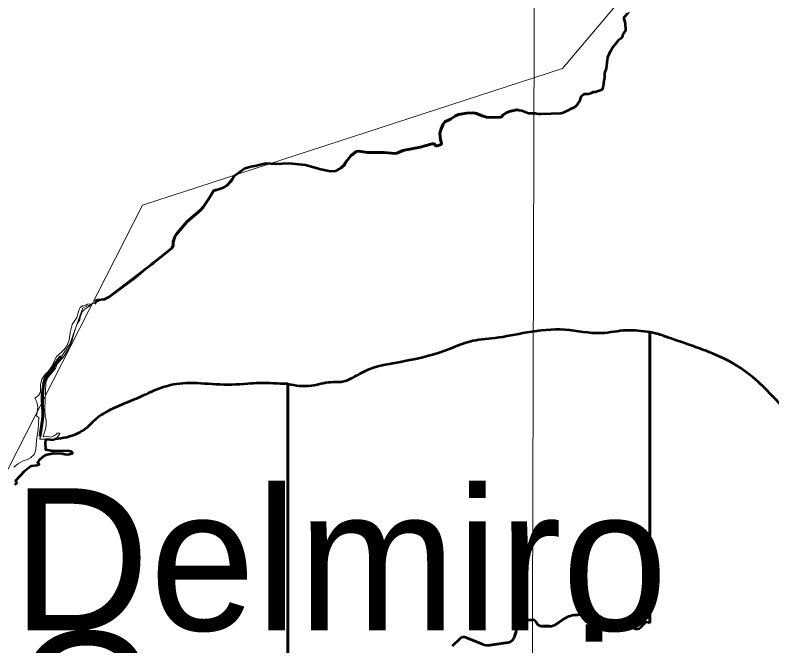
# Model space of a CAD drawing. Extents: x -1643653 to 4543381, y 1624270 to 13878484.
# Drawn here: x 800823 to 803482, y 9018168 to 9020386 of the extents above; entities that cross this region are included whole.
import ezdxf

# ---------------------------------------------------------------- set-up
doc = ezdxf.new("R2010")
doc.units = 0
doc.header["$LTSCALE"] = 200
doc.linetypes.add('LONG_DASH_SHORT_DASH', pattern=[9.9, 6, -1.2, 1.5, -1.2])
doc.layers.add('60', color=7, linetype='Continuous', lineweight=13)

msp = doc.modelspace()

# ---------------------------------------------------------------- linework, layer by layer
at = {"layer": '60', "linetype": 'LONG_DASH_SHORT_DASH', "lineweight": 35}
msp.add_line((802727.5, 9020044.4), (802727.6, 9020044.4), dxfattribs=at)
at = {"layer": '60', "linetype": 'LONG_DASH_SHORT_DASH', "lineweight": 60}
msp.add_line((801969.4, 9019849.8), (801972.8, 9019853.2), dxfattribs=at)
at = {"layer": '60', "lineweight": 53}
for p, q in [((803053.8, 9018248.1), (803053.8, 9019271.8)), ((801781.1, 9019089.3), (801781.1, 9018048.7)), ((801781.1, 9018048.7), (801781.1, 9019089.3)), ((800963.2, 9018895.4), (800957.6, 9018892)), ((802593.4, 9018257.1), (802639.9, 9018260.1)), ((802639.9, 9018260.1), (802593.4, 9018257.1)), ((802726.5, 9018245.7), (802747, 9018259.8)), ((802747, 9018259.8), (802726.5, 9018245.7)), ((802793.2, 9018276.9), (802826.6, 9018280.5)), ((802826.6, 9018280.5), (802793.2, 9018276.9)), ((802866.4, 9018271.8), (802875.8, 9018266.3)), ((802875.8, 9018266.3), (802866.4, 9018271.8)), ((802899.8, 9018259.4), (802946, 9018258)), ((802946, 9018258), (802899.8, 9018259.4)), ((802958.1, 9018254.4), (802997.5, 9018230.7)), ((802997.5, 9018230.7), (802958.1, 9018254.4)), ((802582.7, 9018238), (802582.2, 9018239.2)), ((802582.2, 9018239.2), (802582.7, 9018238)), ((802654.2, 9018251.9), (802655.9, 9018248.7)), ((802655.9, 9018248.7), (802654.2, 9018251.9)), ((802673.7, 9018237.7), (802700.9, 9018237.7)), ((802700.9, 9018237.7), (802673.7, 9018237.7)), ((803020.7, 9018233.5), (803034.8, 9018247.4)), ((803034.8, 9018247.4), (803020.7, 9018233.5)), ((802359.6, 9018168.4), (802386.2, 9018193.6)), ((802386.2, 9018193.6), (802359.6, 9018168.4)), ((802407.4, 9018197.7), (802465.9, 9018174.2)), ((802465.9, 9018174.2), (802407.4, 9018197.7)), ((802491.8, 9018171.1), (802556.1, 9018180.5)), ((802556.1, 9018180.5), (802491.8, 9018171.1))]:
    msp.add_line(p, q, dxfattribs=at)
at = {"layer": '60'}
for q in [(800909.9, 9018895.8), (800911, 9018895.9)]:
    msp.add_line((800920.6, 9018979.8), q, dxfattribs=at)
for points in [[(802658.4, 9024448.3), (802635.4, 9016230.4), (802613.7, 9008888.5)], [(807126, 9013554.3), (805831.2, 9014683.5), (804956.4, 9014561), (803779.5, 9015538.2), (802903.5, 9015653.1), (801522.3, 9016894.9), (800901.2, 9016842.4), (800376.3, 9017157.5), (799886.4, 9016711.1), (799746.4, 9016868.7), (799540.1, 9016834.7), (799794.2, 9017234.1), (799926.4, 9018248.5), (800734.8, 9018666.7), (801270.7, 9019718.2), (802746.2, 9020198.7), (804393.9, 9022148.4), (804477.4, 9023011.8), (804881.1, 9023304.3), (805354.3, 9023555), (806014.4, 9022695.6), (806410.3, 9021665.8)], [(802981.7, 9020397.3), (802967.1, 9020382.6), (802963.3, 9020374.6), (802967.5, 9020355.2), (802967.5, 9020331.1), (802959.4, 9020320.2), (802957.5, 9020311.3), (802942.9, 9020297.7), (802921.3, 9020270.6), (802906.1, 9020238.8), (802887, 9020126.6), (802816, 9020104.1), (802806.5, 9020082.3), (802790.4, 9020063.5), (802745.8, 9020042.3), (802626.8, 9020041.4), (802594.6, 9020052.2), (802559.9, 9020047.8), (802542.7, 9020038.8), (802531.2, 9020027.8), (802471.9, 9020030), (802435.6, 9020042.2), (802409, 9020041.4), (802376.1, 9020034.5), (802352.9, 9020020.7), (802330, 9020007), (802315.4, 9019969.8), (802318.3, 9019947.7), (802320.2, 9019931.2), (802306.3, 9019926.5), (802292.1, 9019933.9), (802246.3, 9019921.6), (802185.6, 9019909.9), (802163.1, 9019901), (802120.4, 9019903.5), (802072.5, 9019903.9), (802021.2, 9019906.5), (802002.9, 9019891.4), (801983.6, 9019868.3), (801979.1, 9019859.2), (801969.4, 9019849.8), (801951.9, 9019839.7), (801931.5, 9019837.9), (801897.5, 9019844.2), (801870.3, 9019852.2), (801843.1, 9019860.2), (801814, 9019862.8), (801703.6, 9019865.5), (801675.3, 9019858.4), (801631.1, 9019848.7), (801593.3, 9019820.7), (801562.7, 9019784.8), (801520, 9019768.9), (801474.8, 9019701.1), (801428.3, 9019660.9), (801384.4, 9019607.1), (801373.4, 9019566.9), (801145.2, 9019391.7), (801060.6, 9019357.4), (801015.2, 9019229.4), (800924.9, 9019095.6), (800920.6, 9018979.8)], [(802981.7, 9020397.3), (802967.1, 9020382.6), (802963.3, 9020374.6), (802967.5, 9020355.2), (802967.5, 9020331.1), (802959.4, 9020320.2), (802957.5, 9020311.3), (802942.9, 9020297.7), (802921.3, 9020270.6), (802906.1, 9020238.8), (802887, 9020126.6), (802816, 9020104.1), (802806.5, 9020082.3), (802790.4, 9020063.5), (802745.8, 9020042.3), (802626.8, 9020041.4), (802594.6, 9020052.2), (802559.9, 9020047.8), (802542.7, 9020038.8), (802531.2, 9020027.8), (802471.9, 9020030), (802435.6, 9020042.2), (802409, 9020041.4), (802376.1, 9020034.5), (802352.9, 9020020.7), (802330, 9020007), (802315.4, 9019969.8), (802318.3, 9019947.7), (802320.2, 9019931.2), (802306.3, 9019926.5), (802292.1, 9019933.9), (802246.3, 9019921.6), (802185.6, 9019909.9), (802163.1, 9019901), (802120.4, 9019903.5), (802072.5, 9019903.9), (802021.2, 9019906.5), (802002.9, 9019891.4), (801983.6, 9019868.3), (801979.1, 9019859.2), (801969.4, 9019849.8), (801951.9, 9019839.7), (801931.5, 9019837.9), (801897.5, 9019844.2), (801870.3, 9019852.2), (801843.1, 9019860.2), (801814, 9019862.8), (801703.6, 9019865.5), (801675.3, 9019858.4), (801631.1, 9019848.7), (801593.3, 9019820.7), (801562.7, 9019784.8), (801520, 9019768.9), (801474.8, 9019701.1), (801428.3, 9019660.9), (801384.4, 9019607.1), (801373.4, 9019566.9), (801145.2, 9019391.7), (801060.6, 9019357.4), (801015.2, 9019229.4), (800924.9, 9019095.6), (800920.6, 9018979.8)], [(801093.7, 9019371.1), (801093.7, 9019371.1), (801081.3, 9019360.6), (801066.5, 9019351.6), (801058.9, 9019343.1), (801051.2, 9019323.8), (801050.8, 9019314.7), (801040, 9019298.1), (801028.1, 9019262.4), (801024.2, 9019242), (801013, 9019216.6), (801013, 9019216.6), (800991.5, 9019182.8), (800970.7, 9019160.1), (800964.5, 9019143.4), (800937.8, 9019112), (800931.6, 9019093.7), (800927.4, 9019002), (800929.1, 9018976.5), (800932.1, 9018961.2), (800932.1, 9018946), (800929.9, 9018930.6), (800921.5, 9018906.4), (800924.2, 9018903.7), (800933.1, 9018905.5), (800948.4, 9018902.2), (800958.2, 9018905.8), (800968.8, 9018912.6), (800971.3, 9018916.5), (800980.3, 9018916.5), (800980.4, 9018915.7)], [(801093.7, 9019371.1), (801093.7, 9019371.1), (801081.3, 9019360.6), (801066.5, 9019351.6), (801058.9, 9019343.1), (801051.2, 9019323.8), (801050.8, 9019314.7), (801040, 9019298.1), (801028.1, 9019262.4), (801024.2, 9019242), (801013, 9019216.6), (801013, 9019216.6), (800991.5, 9019182.8), (800970.7, 9019160.1), (800964.5, 9019143.4), (800937.8, 9019112), (800931.6, 9019093.7), (800927.4, 9019002), (800929.1, 9018976.5), (800932.1, 9018961.2), (800932.1, 9018946), (800929.9, 9018930.6), (800921.5, 9018906.4), (800924.2, 9018903.7), (800933.1, 9018905.5), (800948.4, 9018902.2), (800958.2, 9018905.8), (800968.8, 9018912.6), (800971.3, 9018916.5), (800980.3, 9018916.5), (800980.4, 9018915.7)], [(800983.9, 9019199.4), (800994.7, 9019209.1), (801006, 9019224.2), (801013.4, 9019244.6), (801016.4, 9019270.1), (801024.2, 9019298), (801040.2, 9019323.2), (801048.2, 9019350.8), (801052.1, 9019358.6), (801059.7, 9019364.2), (801072, 9019366.5), (801077.8, 9019369.9), (801093.7, 9019371.1)], [(800983.9, 9019199.4), (800994.7, 9019209.1), (801006, 9019224.2), (801013.4, 9019244.6), (801016.4, 9019270.1), (801024.2, 9019298), (801040.2, 9019323.2), (801048.2, 9019350.8), (801052.1, 9019358.6), (801059.7, 9019364.2), (801072, 9019366.5), (801077.8, 9019369.9), (801093.7, 9019371.1)], [(800892.9, 9019039.3), (800905.3, 9019048.7), (800911.9, 9019060.4), (800912.1, 9019086.9), (800917.2, 9019105.7), (800926.1, 9019120.5), (800938.9, 9019132.7), (800952.6, 9019151.1), (800962.6, 9019174.5), (800970.3, 9019187.2), (800983.9, 9019199.4)], [(800892.9, 9019039.3), (800905.3, 9019048.7), (800911.9, 9019060.4), (800912.1, 9019086.9), (800917.2, 9019105.7), (800926.1, 9019120.5), (800938.9, 9019132.7), (800952.6, 9019151.1), (800962.6, 9019174.5), (800970.3, 9019187.2), (800983.9, 9019199.4)], [(800899.3, 9018975.8), (800896.6, 9018977.5), (800901.2, 9018988), (800902.5, 9019008.3), (800900, 9019025.3), (800892.9, 9019039.3)], [(800899.3, 9018975.8), (800896.6, 9018977.5), (800901.2, 9018988), (800902.5, 9019008.3), (800900, 9019025.3), (800892.9, 9019039.3)], [(800819.2, 9018796.8), (800834.5, 9018809.7), (800851.1, 9018819.5), (800866.5, 9018824.2), (800877.5, 9018829.5), (800889.8, 9018840.8), (800893.8, 9018849.7), (800896.4, 9018860.5), (800898.1, 9018891.1), (800903.8, 9018929.5), (800906.1, 9018971.4), (800899.3, 9018975.8)], [(800819.2, 9018796.8), (800834.5, 9018809.7), (800851.1, 9018819.5), (800866.5, 9018824.2), (800877.5, 9018829.5), (800889.8, 9018840.8), (800893.8, 9018849.7), (800896.4, 9018860.5), (800898.1, 9018891.1), (800903.8, 9018929.5), (800906.1, 9018971.4), (800899.3, 9018975.8)], [(800980.4, 9018915.7), (800980.4, 9018914.2), (800968.8, 9018898.8), (800957.6, 9018892), (800934.8, 9018894.1), (800929.7, 9018892.2), (800928.4, 9018882.2), (800929.9, 9018858.9), (800957.3, 9018854.1), (801008.3, 9018855.4), (801019.1, 9018852.5), (801023.8, 9018847.9)], [(800980.4, 9018915.7), (800980.4, 9018914.2), (800968.8, 9018898.8), (800957.6, 9018892), (800934.8, 9018894.1), (800929.7, 9018892.2), (800928.4, 9018882.2), (800929.9, 9018858.9), (800957.3, 9018854.1), (801008.3, 9018855.4), (801019.1, 9018852.5), (801023.8, 9018847.9)], [(801023.8, 9018847.9), (801024.4, 9018847.3), (801022.7, 9018843.3), (801008.3, 9018840.3), (800998.1, 9018841), (800988.3, 9018843.7), (800959.1, 9018845.4), (800930.3, 9018839.5), (800920, 9018832.9), (800907.2, 9018821.4), (800901.9, 9018812.7), (800907, 9018808.5), (800906.8, 9018805.3), (800901.2, 9018802.9), (800880.9, 9018800.8), (800876.8, 9018799.1), (800854.1, 9018780.8), (800824.8, 9018748.2), (800828.6, 9018744.1), (800828, 9018740.3), (800821.8, 9018734.3)], [(801023.8, 9018847.9), (801024.4, 9018847.3), (801022.7, 9018843.3), (801008.3, 9018840.3), (800998.1, 9018841), (800988.3, 9018843.7), (800959.1, 9018845.4), (800930.3, 9018839.5), (800920, 9018832.9), (800907.2, 9018821.4), (800901.9, 9018812.7), (800907, 9018808.5), (800906.8, 9018805.3), (800901.2, 9018802.9), (800880.9, 9018800.8), (800876.8, 9018799.1), (800854.1, 9018780.8), (800824.8, 9018748.2), (800828.6, 9018744.1), (800828, 9018740.3), (800821.8, 9018734.3)]]:
    msp.add_lwpolyline(points, dxfattribs=at)
at = {"layer": '60', "lineweight": 53}
for points in [[(802896.4, 9020185.5), (802899.9, 9020194.7), (802901.2, 9020199.1), (802903.3, 9020219.2), (802906.1, 9020238.8), (802911.1, 9020248.7), (802915.7, 9020259.8), (802921.3, 9020270.6), (802926.9, 9020277.2), (802931, 9020281.5), (802940.5, 9020294.8), (802945.4, 9020300.5), (802952.7, 9020305.8), (802956.4, 9020309.3), (802958.6, 9020313.3), (802959.4, 9020320.2), (802966.1, 9020328.2), (802968.9, 9020333.8), (802969.4, 9020336.7), (802969.4, 9020341.1), (802967.6, 9020350.2), (802967.5, 9020355.2), (802965.5, 9020366.2), (802963.4, 9020373.1), (802963.3, 9020376.2), (802963.7, 9020379.3), (802967.1, 9020382.6), (802975.9, 9020392.9)], [(802740.2, 9020041.8), (802745.8, 9020042.3), (802752.2, 9020044.7), (802761.3, 9020050.3), (802769.5, 9020052.9), (802776.3, 9020057), (802788.5, 9020062.2), (802792.3, 9020064.8), (802798.1, 9020070.4), (802801.7, 9020076.9), (802806.5, 9020082.3), (802808.6, 9020086.8), (802810.9, 9020095.4), (802812.4, 9020099), (802816, 9020104.1), (802820.1, 9020107.5), (802822.3, 9020108.4), (802825.2, 9020109.1), (802836.8, 9020109.8), (802842.1, 9020110.5), (802845.6, 9020111.5), (802855, 9020116.2), (802858.3, 9020116.8), (802863, 9020116.8), (802872.4, 9020120.7), (802880, 9020122.7), (802884.2, 9020124.3), (802887, 9020126.6), (802888.3, 9020128.8), (802889.4, 9020132.1), (802891.4, 9020145.8), (802893.3, 9020156.1), (802893.7, 9020161.7), (802894.8, 9020168.7), (802895.2, 9020180.8), (802896.4, 9020185.5)], [(802301, 9019926.5), (802306.3, 9019926.5), (802320.2, 9019931.2), (802321.5, 9019936.6), (802318.3, 9019947.7), (802315.4, 9019969.8), (802319.8, 9019986.4), (802327, 9020002.9), (802333, 9020011), (802352.9, 9020020.7), (802370.8, 9020032.5), (802381.4, 9020036.5), (802409, 9020041.4), (802431.1, 9020042.9), (802440, 9020041.6)], [(802440, 9020041.6), (802444.7, 9020040.9), (802464.7, 9020032), (802479.1, 9020028), (802493.6, 9020026.9), (802531.2, 9020027.8)], [(802531.2, 9020027.8), (802536.7, 9020034.5), (802548.6, 9020043.1), (802559.9, 9020047.8), (802585.4, 9020053.3), (802594.6, 9020052.2)], [(802594.6, 9020052.2), (802603.7, 9020051.1), (802626.8, 9020041.4)], [(802626.8, 9020041.4), (802650.8, 9020041.2), (802655.5, 9020039.9), (802662.2, 9020039.3), (802671.7, 9020039.2), (802740.2, 9020041.8)], [(802109.2, 9019903.6), (802120.4, 9019903.5), (802158.5, 9019900.3), (802167.8, 9019901.6), (802185.6, 9019909.9), (802246.3, 9019921.6), (802288.4, 9019933.5), (802295.8, 9019934.3), (802301, 9019926.5)], [(801972.8, 9019853.2), (801979.1, 9019859.2), (801983.6, 9019868.3), (802002.9, 9019891.4), (802021.2, 9019906.5), (802030.5, 9019907.6), (802061.1, 9019903.9), (802083.9, 9019903.8), (802109.2, 9019903.6)], [(801630.8, 9019848.5), (801631.1, 9019848.7), (801651.5, 9019854.5), (801673.8, 9019858.1), (801675.3, 9019858.4)], [(801675.3, 9019858.4), (801703.6, 9019865.5), (801720.3, 9019864.6)], [(801720.3, 9019864.6), (801739.5, 9019863.6), (801784.9, 9019865.5), (801843.1, 9019860.2), (801897.5, 9019844.2), (801931.5, 9019837.9), (801948.5, 9019838.5), (801955.3, 9019840.9), (801968.9, 9019849.4), (801972.8, 9019853.2)], [(801576.6, 9019796.3), (801584.8, 9019805.3), (801593.3, 9019820.7), (801630.8, 9019848.5)], [(801515.2, 9019760.2), (801520, 9019768.9), (801555, 9019780.1), (801570.4, 9019789.4), (801576.6, 9019796.3)], [(801383.1, 9019602.8), (801384.4, 9019607.1), (801389.3, 9019614.8), (801428.3, 9019660.9), (801474.8, 9019701.1), (801483.9, 9019711.1), (801505.6, 9019743), (801515.2, 9019760.2)], [(801373.4, 9019566.9), (801378.2, 9019576.3), (801378.6, 9019588.7), (801383.1, 9019602.8)], [(801103.4, 9019371), (801108.8, 9019379.1), (801106.8, 9019382.6), (801112.8, 9019385), (801137, 9019388), (801153.3, 9019395.5), (801247.1, 9019465.1), (801281, 9019494.2), (801309.8, 9019515.1), (801373.4, 9019566.9)], [(803053.8, 9019271.8), (803053.8, 9019271.8), (803053.8, 9018248.1)], [(800957.6, 9018892), (800934.8, 9018894.1), (800929.7, 9018892.2), (800928.4, 9018882.2), (800929.9, 9018858.9), (800957.3, 9018854.1), (801008.3, 9018855.4), (801019.1, 9018852.5), (801023.8, 9018847.9)], [(801023.8, 9018847.9), (801024.4, 9018847.3), (801022.7, 9018843.3), (801008.3, 9018840.3), (800998.1, 9018841), (800988.3, 9018843.7), (800959.1, 9018845.4), (800930.3, 9018839.5), (800920, 9018832.9), (800907.2, 9018821.4), (800901.9, 9018812.7), (800907, 9018808.5), (800906.8, 9018805.3), (800901.2, 9018802.9), (800880.9, 9018800.8), (800876.8, 9018799.1), (800854.1, 9018780.8), (800824.8, 9018748.2), (800828.6, 9018744.1), (800828, 9018740.3), (800821.8, 9018734.3)], [(802576.2, 9018197.5), (802578.8, 9018205.3), (802583.4, 9018219.5)], [(802583.4, 9018219.5), (802578.8, 9018205.3), (802576.2, 9018197.5)]]:
    msp.add_lwpolyline(points, dxfattribs=at)
at = {"layer": '60', "linetype": 'LONG_DASH_SHORT_DASH', "lineweight": 60}
for points in [[(802301, 9019926.5), (802306.3, 9019926.5), (802320.2, 9019931.2), (802321.5, 9019936.6), (802318.3, 9019947.7), (802315.4, 9019969.8), (802319.8, 9019986.4), (802327, 9020002.9), (802333, 9020011), (802352.9, 9020020.7), (802370.8, 9020032.5), (802381.4, 9020036.5), (802409, 9020041.4), (802431.1, 9020042.9), (802440, 9020041.6)], [(802440, 9020041.6), (802444.7, 9020040.9), (802464.7, 9020032), (802479.1, 9020028), (802493.6, 9020026.9), (802531.2, 9020027.8)], [(802531.2, 9020027.8), (802536.7, 9020034.5), (802548.6, 9020043.1), (802559.9, 9020047.8), (802585.4, 9020053.3), (802593.6, 9020052.3)], [(802109.2, 9019903.6), (802120.4, 9019903.5), (802158.5, 9019900.3), (802167.8, 9019901.6), (802185.6, 9019909.9), (802246.3, 9019921.6), (802288.4, 9019933.5), (802295.8, 9019934.3), (802301, 9019926.5)], [(801972.8, 9019853.2), (801979.1, 9019859.2), (801983.6, 9019868.3), (802002.9, 9019891.4), (802021.2, 9019906.5), (802030.5, 9019907.6), (802061.1, 9019903.9), (802083.9, 9019903.8), (802109.2, 9019903.6)], [(801515.2, 9019760.2), (801520, 9019768.9), (801531.2, 9019772.5)], [(801383.1, 9019602.8), (801384.4, 9019607.1), (801389.3, 9019614.8), (801428.3, 9019660.9), (801474.8, 9019701.1), (801483.9, 9019711.1), (801505.6, 9019743), (801515.2, 9019760.2)], [(801373.4, 9019566.9), (801378.2, 9019576.3), (801378.6, 9019588.7), (801383.1, 9019602.8)], [(801302.1, 9019509.5), (801309.8, 9019515.1), (801373.4, 9019566.9)]]:
    msp.add_lwpolyline(points, dxfattribs=at)
at = {"layer": '60', "lineweight": 53}
for centre, radius, start, end in [((802594.2, 9018244.1), 13, 93.6963, 202.0924), ((802594.2, 9018244.1), 13, 93.6963, 202.0924), ((802640.8, 9018245.1), 15, 26.9622, 93.6963), ((802640.8, 9018245.1), 15, 26.9622, 93.6963), ((802803.7, 9018177.5), 100, 96.0649, 124.5544), ((802803.7, 9018177.5), 100, 96.0649, 124.5544), ((802833.4, 9018215.8), 65, 59.4703, 96.0649), ((802833.4, 9018215.8), 65, 59.4703, 96.0649), ((802901.2, 9018309.3), 50, 239.4703, 268.341), ((802901.2, 9018309.3), 50, 239.4703, 268.341), ((802945.2, 9018233), 25, 58.905, 88.341), ((802945.2, 9018233), 25, 58.905, 88.341), ((802557.7, 9018227.8), 27, 341.9762, 22.0924), ((802557.7, 9018227.8), 27, 341.9762, 22.0924), ((802673.7, 9018257.7), 20, 206.9622, 270), ((802673.7, 9018257.7), 20, 206.9622, 270), ((802700.9, 9018282.7), 45, 270, 304.5544), ((802700.9, 9018282.7), 45, 270, 304.5544), ((803007.4, 9018246.9), 19, 238.905, 314.7534), ((803007.4, 9018246.9), 19, 238.905, 314.7534), ((803044.6, 9018237.4), 14, 49.2038, 134.7534), ((803044.6, 9018237.4), 14, 49.2038, 134.7534), ((802400, 9018179.1), 20, 68.1152, 133.4342), ((802400, 9018179.1), 20, 68.1152, 133.4342), ((802552.4, 9018205.2), 25, 278.3198, 341.9762), ((802552.4, 9018205.2), 25, 278.3198, 341.9762), ((802484.5, 9018220.6), 50, 248.1152, 278.3198), ((802484.5, 9018220.6), 50, 248.1152, 278.3198)]:
    msp.add_arc(centre, radius, start, end, dxfattribs=at)
at = {"layer": '60', "lineweight": 25}
msp.add_spline([(814781, 9009175.5), (814787.2, 9009173.4), (814796.9, 9009173.4), (814799.4, 9009172.4), (814805.1, 9009174.5), (814805.6, 9009176.5), (814811.7, 9009179.5), (814811.7, 9009179.5), (814801.5, 9009181), (814790.7, 9009181.5), (814784.1, 9009183.1), (814777.4, 9009185.1), (814778.4, 9009175.5)], degree=3, dxfattribs=at)
at = {"layer": '60', "lineweight": 53}
for points in [[(803053.8, 9019271.8), (802972.1, 9019277.7), (802882.8, 9019267.8), (802755.6, 9019279.8), (802621.8, 9019270.2), (802508.3, 9019250.3), (802420.4, 9019238), (802351.5, 9019212.8), (802197.1, 9019170.2), (802041.5, 9019128.9), (801968.8, 9019096.1), (801931.8, 9019095), (801863, 9019082.6), (801781.5, 9019089.2), (801781.1, 9019089.3)], [(804496.1, 9019122.5), (804482.8, 9019121.4), (804282.9, 9019123.5), (804256.1, 9019118.5), (804200, 9019095.8), (804164, 9019040), (804121.6, 9018981.7), (804056.4, 9018927.3), (803996.3, 9018891.9), (803932.5, 9018866.8), (803913.3, 9018857.9), (803853.4, 9018846.7), (803810.2, 9018855.8), (803721.2, 9018889.2), (803634.9, 9018934.1), (803542.2, 9018991.7), (803482.7, 9019047.9), (803415.6, 9019113.1), (803295, 9019187.3), (803117.1, 9019252.9), (803073.9, 9019267.1), (803053.8, 9019271.8)], [(801781.1, 9019089.3), (801680.9, 9019092.2), (801679.6, 9019092.2), (801641.4, 9019089.8), (801528.1, 9019087.8), (801423.7, 9019092), (801337, 9019075.8), (801264.2, 9019044.3), (801140.3, 9018988.9), (801113.5, 9018971.2), (801075.1, 9018935.7), (801004.9, 9018901.7), (800963.2, 9018895.4)]]:
    msp.add_spline(points, degree=3, dxfattribs=at)
at = {"layer": '60'}
for points in [[(801781.1, 9019089.3), (801781.5, 9019089.2), (801863, 9019082.6), (801931.8, 9019095), (801968.8, 9019096.1), (802041.5, 9019128.9), (802197.1, 9019170.2), (802351.5, 9019212.8), (802420.4, 9019238), (802508.3, 9019250.3), (802621.8, 9019270.2), (802755.6, 9019279.8), (802882.8, 9019267.8), (802972.1, 9019277.7), (803053.8, 9019271.8)], [(801781.1, 9019089.3), (801781.5, 9019089.2), (801863, 9019082.6), (801931.8, 9019095), (801968.8, 9019096.1), (802041.5, 9019128.9), (802197.1, 9019170.2), (802351.5, 9019212.8), (802420.4, 9019238), (802508.3, 9019250.3), (802621.8, 9019270.2), (802755.6, 9019279.8), (802882.8, 9019267.8), (802972.1, 9019277.7), (803053.8, 9019271.8)], [(803053.8, 9019271.8), (803073.9, 9019267.1), (803117.1, 9019252.9), (803295, 9019187.3), (803415.6, 9019113.1), (803482.7, 9019047.9), (803542.2, 9018991.7), (803634.9, 9018934.1), (803721.2, 9018889.2), (803810.2, 9018855.8), (803853.4, 9018846.7), (803913.3, 9018857.9), (803932.5, 9018866.8), (803996.3, 9018891.9), (804056.4, 9018927.3), (804121.6, 9018981.7), (804164, 9019040), (804200, 9019095.8), (804256.1, 9019118.5), (804282.9, 9019123.5), (804482.8, 9019121.4), (804496.1, 9019122.5)], [(803053.8, 9019271.8), (803073.9, 9019267.1), (803117.1, 9019252.9), (803295, 9019187.3), (803415.6, 9019113.1), (803482.7, 9019047.9), (803542.2, 9018991.7), (803634.9, 9018934.1), (803721.2, 9018889.2), (803810.2, 9018855.8), (803853.4, 9018846.7), (803913.3, 9018857.9), (803932.5, 9018866.8), (803996.3, 9018891.9), (804056.4, 9018927.3), (804121.6, 9018981.7), (804164, 9019040), (804200, 9019095.8), (804256.1, 9019118.5), (804282.9, 9019123.5), (804482.8, 9019121.4), (804496.1, 9019122.5)], [(800909.9, 9018895.8), (801004.9, 9018901.7), (801075.1, 9018935.7), (801113.5, 9018971.2), (801140.3, 9018988.9), (801264.2, 9019044.3), (801337, 9019075.8), (801423.7, 9019092), (801528.1, 9019087.8), (801641.4, 9019089.8), (801679.6, 9019092.2), (801680.9, 9019092.2), (801781.1, 9019089.3)], [(800911.7, 9018895.9), (801004.9, 9018901.7), (801075.1, 9018935.7), (801113.5, 9018971.2), (801140.3, 9018988.9), (801264.2, 9019044.3), (801337, 9019075.8), (801423.7, 9019092), (801528.1, 9019087.8), (801641.4, 9019089.8), (801679.6, 9019092.2), (801680.9, 9019092.2), (801781.1, 9019089.3)]]:
    msp.add_spline(points, degree=3, dxfattribs=at)
at = {"layer": '60', "linetype": 'LONG_DASH_SHORT_DASH', "lineweight": 60}
msp.add_spline([(800911.4, 9018906.4), (800911.7, 9018910.4), (800920.2, 9018973.7), (800918.5, 9019043.8), (800923.5, 9019087.7), (800930.3, 9019112.1), (800950.5, 9019135.8), (800970.8, 9019170.4), (800985.4, 9019187.2)], degree=3, dxfattribs=at)

# ---------------------------------------------------------------- texts
at = {"layer": '60'}
for s, p in [('Delmiro', (800813, 9018222.6)), ('Gouveia', (800813, 9017717.6))]:
    msp.add_text(s, height=500, dxfattribs=at).set_placement(p)

doc.saveas('drawing.dxf')
